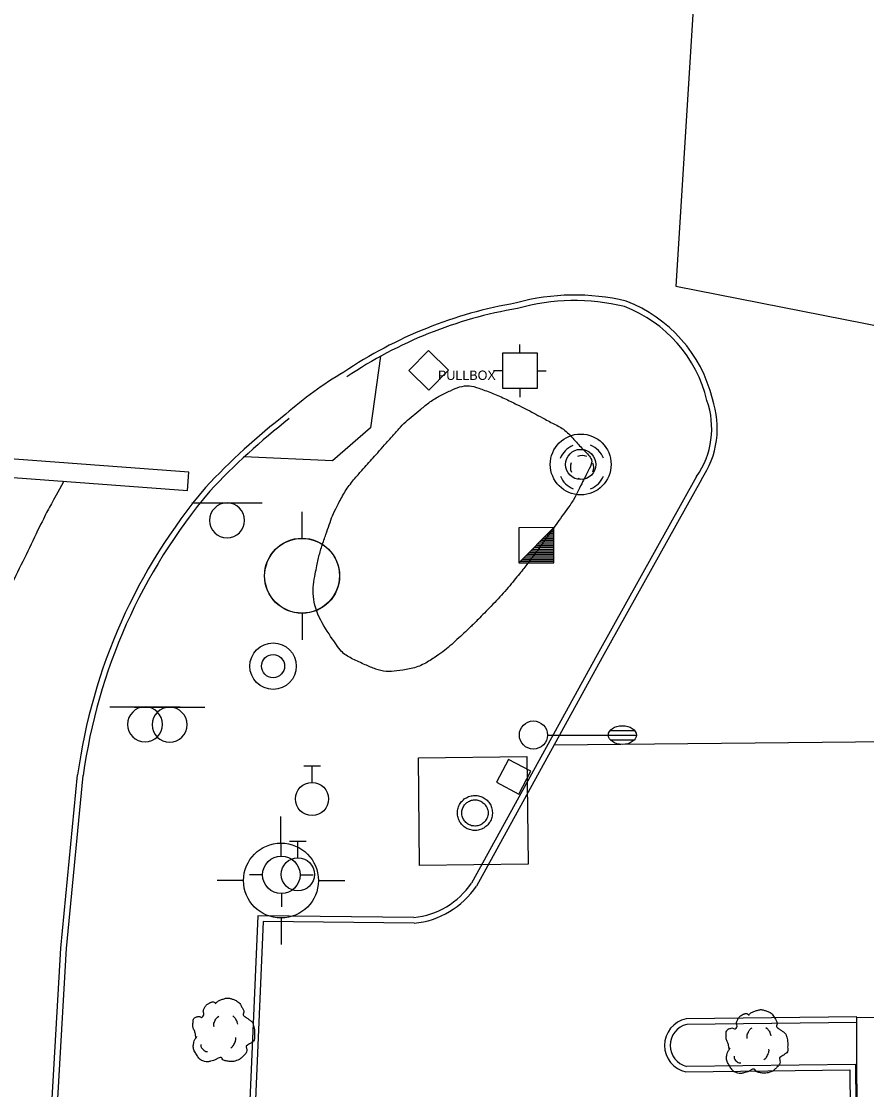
# Model space of a CAD drawing. Extents: x 2145380 to 2157287, y 139568 to 149130.
# Drawn here: x 2150960.1 to 2151050.4, y 145515.2 to 145629.3 of the extents above; entities that cross this region are included whole.
import ezdxf

# ---------------------------------------------------------------- set-up
doc = ezdxf.new("R2010")
doc.units = 0
for name, color, linetype in [('Default', 7, 'Continuous'), ('TOPO_Asphalt', 7, 'Continuous'), ('TOPO_Building', 7, 'Continuous'), ('TOPO_Concrete', 7, 'Continuous'), ('TOPO_Curb Back', 7, 'Continuous'), ('TOPO_DRAIN_Manhole', 7, 'Continuous'), ('TOPO_Light Pole', 7, 'Continuous'), ('TOPO_Misc', 7, 'Continuous'), ('TOPO_Misc Line', 7, 'Continuous'), ('TOPO_Power OH', 7, 'Continuous'), ('TOPO_Power Pole', 7, 'Continuous'), ('TOPO_Power Pullbox', 7, 'Continuous'), ('TOPO_San Manhole', 7, 'Continuous'), ('TOPO_Sidewalk', 7, 'Continuous'), ('TOPO_Sign', 7, 'Continuous'), ('TOPO_Tele Manhole', 7, 'Continuous'), ('TOPO_Traffic Signal', 7, 'Continuous'), ('TOPO_Tree', 7, 'Continuous'), ('TOPO_Tree Line', 7, 'Continuous'), ('TOPO_Water Fire Hydrant', 7, 'Continuous'), ('TOPO_Water Valve', 7, 'Continuous')]:
    doc.layers.add(name, color=color, linetype=linetype)

# ---------------------------------------------------------------- blocks, each defined once
blk = doc.blocks.new('TRFSIG')
at = {"layer": 'TOPO_Traffic Signal'}
for p, q in [((0.04, 4.66), (0.04, 7.04)), ((-4.7, -0.09), (-7.08, -0.09)), ((4.79, -0.09), (7.17, -0.09)), ((0.04, -4.83), (0.04, -7.22))]:
    blk.add_line(p, q, dxfattribs=at)
blk.add_lwpolyline([(-4.7, -4.85), (4.81, -4.83), (4.79, 4.67), (-4.72, 4.66), (-4.7, -4.85)], dxfattribs=at)
blk = doc.blocks.new('LP')
at = {"layer": 'TOPO_Light Pole'}
blk.add_line((3.81, 0), (20.32, 0), dxfattribs=at)
for points in [[(20.32, 0), (27.94, 0)], [(20.32, 0), (23.5, 0)], [(20.83, 1.27), (27.43, 1.27)], [(20.83, 1.27), (23.5, 1.27)], [(23.71, 1.27), (27.43, 1.27)], [(23.71, 0), (27.94, 0)], [(20.83, -1.27), (27.43, -1.27)], [(20.83, -1.27), (23.5, -1.27)], [(23.71, -1.27), (27.43, -1.27)]]:
    blk.add_lwpolyline(points, dxfattribs=at)
blk.add_circle((0, 0), 3.81, dxfattribs=at)
blk.add_ellipse((24.13, 0), major_axis=(3.81, 0), ratio=0.666667, dxfattribs=at)
blk = doc.blocks.new('FIRHYD')
at = {"layer": 'TOPO_Water Fire Hydrant'}
for p, q in [((-0.02, 10.16), (-0.03, 17.34)), ((10.16, 0.02), (17.34, 0.03)), ((-10.16, -0.02), (-17.34, -0.03)), ((0.02, -10.16), (0.03, -17.34))]:
    blk.add_line(p, q, dxfattribs=at)
blk.add_circle((0, 0), 10.16, dxfattribs=at)
blk = doc.blocks.new('MHEXST')
at = {"layer": 'TOPO_DRAIN_Manhole'}
for centre, radius, start, end in [((-0.14, 0.26), 12.7, 112.97475, 158.26364), ((-0.14, 0.26), 12.7, 22.07441, 68.69913), ((-0.08, 0.11), 6.35, 66.19406, 113.69103), ((-0.08, 0.11), 6.35, 157.97219, 204.16105), ((-0.08, 0.11), 6.35, 336.80229, 21.40458), ((-0.14, 0.26), 12.7, 202.6921, 248.19382), ((-0.08, 0.11), 6.35, 248.57914, 293.19947), ((-0.14, 0.26), 12.7, 291.79631, 337.30323)]:
    blk.add_arc(centre, radius, start, end, dxfattribs=at)
blk = doc.blocks.new('TREE')
at = {"layer": 'TOPO_Tree'}
for points in [[(-14.07, -0.4), (-14.17, 0.5), (-14.37, 1.38), (-14.6, 2.25), (-14.84, 3.17), (-15.47, 3.96), (-15.66, 4.9), (-15.8, 5.59), (-15.71, 6.31), (-15.66, 7.01), (-15.6, 7.91), (-15.72, 8.8), (-15.13, 9.66), (-14.62, 10.42), (-13.76, 10.49), (-13.02, 10.72), (-12.18, 10.98), (-11.06, 10), (-10.37, 10.72), (-9.4, 11.74), (-10.29, 13.28), (-9.84, 14.42), (-9.56, 15.15), (-9.32, 15.89), (-8.78, 16.54), (-8.18, 17.26), (-7.5, 17.68), (-6.67, 18.13), (-6.14, 18.41), (-5.61, 18.61), (-5.08, 18.66), (-4.55, 18.71), (-4.02, 18.54), (-3.49, 18.13)], [(-3.49, 17.6), (-3.07, 18.27), (-2.58, 18.8), (-1.9, 19.19), (-1.05, 19.68), (-0.19, 19.96), (0.74, 20.24), (1.62, 20.51), (2.51, 20.82), (3.39, 20.77), (4.1, 20.73), (4.8, 20.47), (5.51, 20.24), (6.43, 19.95), (7.32, 19.73), (8.15, 19.19), (9.36, 18.4), (10.02, 17.21), (10.8, 16.01), (11.24, 15.33), (11.58, 14.62), (11.86, 13.89), (12.17, 13.08), (11.37, 12.02), (11.86, 11.25), (12, 11.03), (12.18, 10.86), (12.39, 10.72), (12.91, 10.35), (13.45, 10.02), (13.97, 9.66), (14.7, 9.16), (15.41, 8.68), (16.09, 8.07), (16.7, 7.53), (16.93, 6.73), (17.15, 5.95), (17.59, 4.38), (17.71, 2.77), (17.68, 1.19), (17.65, -0.25), (17.83, -2.22), (16.62, -3.04), (15.47, -3.83), (14.31, -4.58), (13.16, -5.35)], [(-4.21, 5.09), (-4.46, 6.09), (-4.3, 7.21), (-3.84, 8.21), (-3.33, 9.34), (-2.71, 10.27), (-1.64, 10.97)], [(5.89, 11.15), (6.5, 10.68), (6.96, 10.17), (7.36, 9.5), (7.93, 8.56), (8.31, 7.6), (8.46, 6.56)], [(13.16, -5.34), (13.25, -5.81), (13.36, -6.28), (13.45, -6.75), (13.76, -8.52), (12.24, -10.03), (10.8, -11.51), (9.98, -12.34), (9.13, -12.77), (8.15, -13.1), (5.97, -13.83), (3.32, -13.56), (1.27, -13.1), (0.49, -12.92), (-0.06, -11.44), (-0.84, -11.51), (-2.04, -11.61), (-3.28, -12.78), (-4.55, -13.1), (-6.06, -13.47), (-7.77, -14.03), (-9.31, -13.62), (-11.36, -13.09), (-12.84, -11.41), (-14.07, -9.39), (-15.32, -7.35), (-15.61, -5.13), (-15.13, -3.04), (-14.87, -1.89), (-13.91, -0.75), (-13.54, 0.13)], [(-11.38, -4.46), (-11.47, -5.41), (-11.03, -6.32), (-10.09, -7.22), (-9.3, -7.97), (-8.49, -8.26), (-7.7, -8.14)], [(4.79, -6.29), (5.71, -5.66), (6.3, -4.92), (6.81, -3.91), (7.36, -2.81), (7.63, -1.7), (7.54, -0.6)]]:
    blk.add_open_spline(points, degree=3, dxfattribs=at)
blk = doc.blocks.new('POWPOL')
at = {"layer": 'TOPO_Power Pole'}
for p, q in [((0, 10.16), (0, 17.34)), ((0, -10.16), (0, -17.34))]:
    blk.add_line(p, q, dxfattribs=at)
blk.add_circle((0, 0), 10.16, dxfattribs=at)
blk = doc.blocks.new('MH')
at = {"layer": 'Default'}
for radius in [8.25, 4.1]:
    blk.add_circle((0, 0), radius, dxfattribs=at)
blk = doc.blocks.new('pulbox')
at = {"layer": 'Default'}
blk.add_lwpolyline([(-5.38, -0.01), (-0.02, 5.42), (5.4, 0.06), (0.05, -5.36), (-5.38, -0.01)], dxfattribs=at)
blk.add_text('PULLBOX', height=2.54, dxfattribs=at).set_placement((2.54, -2.54))
blk = doc.blocks.new('WATVAL')
at = {"layer": 'Default'}
for p, q in [((-2.25, 9), (2.25, 9)), ((0, 4.5), (0, 9))]:
    blk.add_line(p, q, dxfattribs=at)
blk.add_circle((0, 0), 4.5, dxfattribs=at)
blk = doc.blocks.new('EXMHSS')
at = {"layer": 'Default'}
for radius in [6.3, 3.13]:
    blk.add_circle((0, 0), radius, dxfattribs=at)

msp = doc.modelspace()

# ---------------------------------------------------------------- linework, layer by layer
at = {"layer": 'TOPO_Asphalt'}
msp.add_line((2151052.79, 145552.38), (2151016.98, 145552.01), dxfattribs=at)
msp.add_lwpolyline([(2151032.23, 145636.92), (2151030, 145601.04), (2151075.02, 145592.17)], dxfattribs=at)
msp.add_arc((2151016.4, 145555.28), 42.62, 120.8595, 131.1655, dxfattribs=at)
at = {"layer": 'TOPO_Building'}
msp.add_lwpolyline([(2151100.22, 145480.66), (2151097.78, 145477.9), (2151086.56, 145478.05), (2151084.3, 145480.61), (2151049.44, 145480.52), (2151049.33, 145522.92), (2151095.66, 145523.04), (2151095.62, 145538.52), (2151109.51, 145538.56), (2151109.55, 145522.94), (2151145.2, 145523.04), (2151145.32, 145480.81), (2151139.71, 145480.79), (2151139.73, 145474.1), (2151125.48, 145474.06), (2151125.46, 145480.73)], close=True, dxfattribs=at)
at = {"layer": 'TOPO_Concrete'}
msp.add_lwpolyline([(2151012.14, 145550.49), (2151010.85, 145548.05), (2151013.23, 145546.79), (2151014.52, 145549.23), (2151012.14, 145550.49)], dxfattribs=at)
at = {"layer": 'TOPO_Curb Back'}
for points in [[(2151032.22, 145580.72), (2151021.61, 145561.67), (2151008.19, 145537.28)], [(2151032.73, 145580.4), (2151022.13, 145561.38), (2151008.7, 145536.97)], [(2150961.3, 145477.87), (2150964.33, 145530.33), (2150966.12, 145548.85)], [(2150961.9, 145477.85), (2150964.92, 145530.29), (2150966.71, 145548.78)], [(2151002.02, 145533.61), (2150985.37, 145533.78), (2150983.59, 145492.75), (2150982.55, 145468.55), (2150997.9, 145467.91)], [(2151002.05, 145533.01), (2150985.94, 145533.17), (2150984.19, 145492.72), (2150983.18, 145469.13), (2150997.92, 145468.51)], [(2151049.32, 145523), (2151031.09, 145522.79)], [(2151049.33, 145522.4), (2151031.16, 145522.19)], [(2151031.08, 145517.12), (2151048.58, 145517.35), (2151048.97, 145470.55)], [(2151031.15, 145517.72), (2151049.17, 145517.96), (2151049.42, 145487.72)]]:
    msp.add_lwpolyline(points, dxfattribs=at)
for centre, radius, start, end in [((2151019.19, 145576.95), 23.15, 76.2603, 105.5752), ((2151019.19, 145576.95), 22.55, 76.3535, 105.6541), ((2151020.85, 145552.91), 47, 99.6499, 124.033), ((2151020.85, 145552.91), 46.4, 99.6115, 124.0328), ((2151019.41, 145585.49), 14.31, 13.5299, 69.1452), ((2151019.41, 145585.49), 14.91, 13.6451, 69.291), ((2151024.82, 145585.86), 9.01, 325.1963, 19.2812), ((2151024.82, 145585.86), 9.61, 325.3768, 19.101), ((2151033.13, 145529.75), 72.97, 127.8535, 136.9738), ((2151033.13, 145529.75), 72.37, 127.8535, 136.9622), ((2151025.75, 145540.68), 60.19, 139.7856, 172.1937), ((2151025.75, 145540.68), 59.59, 139.7999, 172.1821), ((2151001.13, 145542.11), 8.55, 275.9726, 325.6135), ((2151001.13, 145542.11), 9.16, 275.7543, 325.7979), ((2151031.69, 145519.95), 2.9, 101.9428, 257.9072), ((2151031.69, 145519.95), 2.3, 103.334, 256.3165)]:
    msp.add_arc(centre, radius, start, end, dxfattribs=at)
at = {"layer": 'TOPO_Misc'}
for p, q in [((2151013.22, 145571.5), (2151016.96, 145575.25)), ((2151016.18, 145574.47), (2151016.96, 145574.47)), ((2151016.37, 145574.66), (2151016.96, 145574.66)), ((2151016.56, 145574.84), (2151016.96, 145574.84)), ((2151016.75, 145575.03), (2151016.96, 145575.03)), ((2151016.93, 145575.21), (2151016.96, 145575.21)), ((2151015.06, 145573.35), (2151016.96, 145573.35)), ((2151015.25, 145573.53), (2151016.96, 145573.53)), ((2151015.44, 145573.72), (2151016.96, 145573.72)), ((2151015.62, 145573.9), (2151016.96, 145573.9)), ((2151015.81, 145574.09), (2151016.96, 145574.09)), ((2151015.99, 145574.28), (2151016.96, 145574.28)), ((2151013.94, 145572.23), (2151016.97, 145572.23)), ((2151014.13, 145572.41), (2151016.97, 145572.41)), ((2151014.32, 145572.6), (2151016.97, 145572.6)), ((2151014.51, 145572.79), (2151016.97, 145572.79)), ((2151014.69, 145572.97), (2151016.96, 145572.97)), ((2151014.88, 145573.16), (2151016.96, 145573.16)), ((2151013.38, 145571.66), (2151016.97, 145571.66)), ((2151013.57, 145571.85), (2151016.97, 145571.85)), ((2151013.75, 145572.04), (2151016.97, 145572.04))]:
    msp.add_line(p, q, dxfattribs=at)
msp.add_lwpolyline([(2151016.97, 145571.51), (2151016.96, 145575.25), (2151013.22, 145575.24), (2151013.22, 145571.5), (2151016.97, 145571.51)], dxfattribs=at)
at = {"layer": 'TOPO_Misc Line'}
msp.add_lwpolyline([(2150977.99, 145581.18), (2150931.19, 145584.66), (2150931.05, 145582.7), (2150977.85, 145579.22)], close=True, dxfattribs=at)
msp.add_open_spline([(2150964.63, 145580.21), (2150963.95, 145578.95), (2150963.27, 145577.7), (2150962.58, 145576.45), (2150961.15, 145573.48), (2150959.71, 145570.5), (2150958.27, 145567.53), (2150956.95, 145564.8), (2150956.15, 145561.82), (2150955.47, 145558.87), (2150954.84, 145556.18), (2150954.21, 145553.49), (2150953.59, 145550.8), (2150952.88, 145546.7), (2150952.17, 145542.6), (2150951.46, 145538.5)], degree=3, dxfattribs=at)
at = {"layer": 'TOPO_Power Pole'}
for points in [[(2151006.67, 145544.78), (2151006.68, 145544.91), (2151006.69, 145545.04), (2151006.71, 145545.17), (2151006.75, 145545.3), (2151006.79, 145545.42), (2151006.84, 145545.55), (2151006.9, 145545.67), (2151006.96, 145545.78), (2151007.04, 145545.89), (2151007.12, 145545.99), (2151007.21, 145546.09), (2151007.31, 145546.18), (2151007.41, 145546.27), (2151007.52, 145546.35), (2151007.64, 145546.41), (2151007.75, 145546.47), (2151007.87, 145546.52), (2151007.99, 145546.57), (2151008.13, 145546.6), (2151008.26, 145546.62), (2151008.39, 145546.65), (2151008.52, 145546.65), (2151008.65, 145546.65), (2151008.78, 145546.63), (2151008.91, 145546.62), (2151009.04, 145546.58), (2151009.17, 145546.54), (2151009.29, 145546.49), (2151009.41, 145546.44), (2151009.53, 145546.37), (2151009.64, 145546.3), (2151009.74, 145546.22), (2151009.84, 145546.13), (2151009.93, 145546.04), (2151010.02, 145545.93), (2151010.09, 145545.82), (2151010.16, 145545.72), (2151010.23, 145545.6), (2151010.28, 145545.47), (2151010.33, 145545.35), (2151010.36, 145545.22), (2151010.39, 145545.09), (2151010.4, 145544.96), (2151010.41, 145544.83), (2151010.41, 145544.71), (2151010.4, 145544.57), (2151010.38, 145544.44), (2151010.35, 145544.31), (2151010.32, 145544.18), (2151010.27, 145544.06), (2151010.21, 145543.94), (2151010.16, 145543.82), (2151010.08, 145543.72), (2151010, 145543.61), (2151009.91, 145543.5), (2151009.82, 145543.41), (2151009.72, 145543.33), (2151009.61, 145543.25), (2151009.5, 145543.17), (2151009.39, 145543.11), (2151009.27, 145543.06), (2151009.14, 145543.01), (2151009.01, 145542.97), (2151008.89, 145542.94), (2151008.76, 145542.92), (2151008.63, 145542.91), (2151008.5, 145542.91), (2151008.37, 145542.92), (2151008.24, 145542.93), (2151008.1, 145542.96), (2151007.98, 145543), (2151007.86, 145543.04), (2151007.73, 145543.09), (2151007.61, 145543.16), (2151007.5, 145543.22), (2151007.39, 145543.31), (2151007.29, 145543.39), (2151007.2, 145543.48), (2151007.11, 145543.58), (2151007.03, 145543.69), (2151006.95, 145543.8), (2151006.89, 145543.91), (2151006.83, 145544.03), (2151006.78, 145544.16), (2151006.74, 145544.28), (2151006.71, 145544.4), (2151006.69, 145544.54), (2151006.68, 145544.67), (2151006.67, 145544.78)], [(2151007.14, 145544.78), (2151007.14, 145544.89), (2151007.16, 145545.01), (2151007.18, 145545.12), (2151007.22, 145545.22), (2151007.26, 145545.33), (2151007.31, 145545.44), (2151007.37, 145545.53), (2151007.43, 145545.63), (2151007.5, 145545.72), (2151007.59, 145545.8), (2151007.67, 145545.88), (2151007.77, 145545.94), (2151007.86, 145546), (2151007.97, 145546.05), (2151008.07, 145546.1), (2151008.18, 145546.13), (2151008.29, 145546.16), (2151008.4, 145546.18), (2151008.52, 145546.18), (2151008.63, 145546.18), (2151008.74, 145546.17), (2151008.86, 145546.15), (2151008.97, 145546.11), (2151009.07, 145546.07), (2151009.18, 145546.03), (2151009.28, 145545.97), (2151009.37, 145545.91), (2151009.47, 145545.83), (2151009.55, 145545.76), (2151009.62, 145545.67), (2151009.69, 145545.57), (2151009.75, 145545.48), (2151009.81, 145545.38), (2151009.86, 145545.27), (2151009.89, 145545.17), (2151009.92, 145545.06), (2151009.94, 145544.94), (2151009.94, 145544.83), (2151009.94, 145544.72), (2151009.94, 145544.61), (2151009.91, 145544.49), (2151009.89, 145544.38), (2151009.85, 145544.27), (2151009.8, 145544.17), (2151009.75, 145544.07), (2151009.69, 145543.97), (2151009.62, 145543.88), (2151009.54, 145543.8), (2151009.46, 145543.72), (2151009.37, 145543.64), (2151009.27, 145543.58), (2151009.18, 145543.52), (2151009.06, 145543.47), (2151008.96, 145543.44), (2151008.84, 145543.41), (2151008.74, 145543.39), (2151008.62, 145543.38), (2151008.52, 145543.38), (2151008.4, 145543.39), (2151008.29, 145543.4), (2151008.17, 145543.42), (2151008.06, 145543.46), (2151007.96, 145543.5), (2151007.86, 145543.56), (2151007.76, 145543.62), (2151007.67, 145543.69), (2151007.58, 145543.76), (2151007.5, 145543.85), (2151007.42, 145543.93), (2151007.36, 145544.03), (2151007.31, 145544.12), (2151007.26, 145544.23), (2151007.21, 145544.34), (2151007.18, 145544.45), (2151007.16, 145544.56), (2151007.14, 145544.67), (2151007.14, 145544.78)]]:
    msp.add_lwpolyline(points, dxfattribs=at)
at = {"layer": 'TOPO_Sidewalk'}
msp.add_lwpolyline([(2150998.47, 145593.56), (2150997.4, 145585.9), (2150993.34, 145582.37), (2150983.91, 145582.8)], dxfattribs=at)
at = {"layer": 'TOPO_Sign'}
for points in [[(2150978.33, 145577.89), (2150985.83, 145577.89)], [(2150982.08, 145577.89), (2150982.08, 145577.89)], [(2150980.22, 145576.02), (2150980.22, 145576.02)], [(2150982.08, 145574.15), (2150982.08, 145574.15)], [(2150969.57, 145556.1), (2150977.06, 145556.11)], [(2150972.19, 145556.07), (2150979.69, 145556.07)], [(2150973.32, 145556.1), (2150973.32, 145556.1)], [(2150975.94, 145556.07), (2150975.94, 145556.07)], [(2150971.45, 145554.23), (2150971.45, 145554.23)], [(2150974.07, 145554.2), (2150974.07, 145554.2)], [(2150975.18, 145554.23), (2150975.18, 145554.23)], [(2150977.81, 145554.2), (2150977.81, 145554.2)], [(2150973.32, 145552.36), (2150973.32, 145552.36)], [(2150975.94, 145552.33), (2150975.94, 145552.33)]]:
    msp.add_lwpolyline(points, dxfattribs=at)
msp.add_lwpolyline([(2151014.1, 145550.8), (2151014.23, 145539.31), (2151002.64, 145539.18), (2151002.51, 145550.67)], close=True, dxfattribs=at)
for centre, start, end in [((2150982.08, 145576.02), 90, 180), ((2150982.08, 145576.02), 360, 90), ((2150982.08, 145576.02), 180, 270), ((2150982.08, 145576.02), 270, 0), ((2150973.32, 145554.23), 90, 180), ((2150973.32, 145554.23), 360, 90), ((2150975.94, 145554.2), 90, 180), ((2150975.94, 145554.2), 360, 90), ((2150973.32, 145554.23), 180, 270), ((2150973.32, 145554.23), 270, 0), ((2150975.94, 145554.2), 180, 270), ((2150975.94, 145554.2), 270, 0)]:
    msp.add_arc(centre, 1.87, start, end, dxfattribs=at)
at = {"layer": 'TOPO_Tree Line'}
msp.add_open_spline([(2151019.04, 145578.14), (2151019.61, 145579.27), (2151020.18, 145580.41), (2151020.76, 145581.54), (2151021.25, 145582.52), (2151020.16, 145583.5), (2151019.3, 145584.47), (2151018.14, 145585.77), (2151017, 145586.31), (2151015.7, 145587.01), (2151014.83, 145587.49), (2151013.96, 145587.94), (2151013.06, 145588.38), (2151011.7, 145589.06), (2151010.3, 145589.67), (2151008.89, 145590.17), (2151007.98, 145590.49), (2151006.88, 145590.32), (2151005.97, 145589.9), (2151004.79, 145589.35), (2151003.73, 145588.7), (2151002.74, 145587.88), (2151001.94, 145587.21), (2151001.13, 145586.57), (2151000.44, 145585.81), (2150999.67, 145584.95), (2150998.9, 145584.08), (2150998.13, 145583.22), (2150997.53, 145582.55), (2150996.93, 145581.88), (2150996.34, 145581.21), (2150995.33, 145580.08), (2150994.48, 145578.83), (2150993.78, 145577.47), (2150993.3, 145576.53), (2150993, 145575.57), (2150992.64, 145574.57), (2150992.19, 145573.29), (2150991.83, 145572.01), (2150991.57, 145570.73), (2150991.08, 145568.23), (2150991.76, 145565.69), (2150993.43, 145563.2), (2150994.36, 145561.81), (2150995.47, 145561.22), (2150996.86, 145560.59), (2150997.94, 145560.11), (2150999.08, 145559.82), (2151000.16, 145559.95), (2151001.55, 145560.12), (2151002.98, 145560.55), (2151004.25, 145561.4), (2151005.14, 145562), (2151005.88, 145562.61), (2151006.63, 145563.3), (2151007.36, 145563.97), (2151008.09, 145564.64), (2151008.79, 145565.35), (2151010.29, 145566.88), (2151011.77, 145568.42), (2151013.11, 145570.08), (2151014, 145571.18), (2151014.85, 145572.3), (2151015.67, 145573.44), (2151016.79, 145575.01), (2151017.92, 145576.57), (2151019.04, 145578.14), (2151019.04, 145578.14)], degree=3, dxfattribs=at)

# ---------------------------------------------------------------- block references
at = {"layer": 'TOPO_DRAIN_Manhole', "xscale": 0.19685000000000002, "yscale": 0.19685000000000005}
msp.add_blockref('MHEXST', (2151020, 145581.67), dxfattribs=at)
at = {"layer": 'TOPO_Light Pole', "xscale": 0.39370000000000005, "yscale": 0.3937000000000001}
msp.add_blockref('LP', (2151014.79, 145553.1), dxfattribs=at)
at = {"layer": 'TOPO_Power OH', "xscale": 0.39370000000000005, "yscale": 0.3937000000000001}
msp.add_blockref('POWPOL', (2150990.08, 145570.12), dxfattribs=at)
at = {"layer": 'TOPO_Power Pole', "xscale": 0.39370000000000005, "yscale": 0.3937000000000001}
msp.add_blockref('POWPOL', (2150990.09, 145570.1), dxfattribs=at)
at = {"layer": 'TOPO_Power Pullbox', "xscale": 0.39370000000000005, "yscale": 0.3937000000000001}
msp.add_blockref('pulbox', (2151003.6, 145592.03), dxfattribs=at)
at = {"layer": 'TOPO_San Manhole', "xscale": 0.39370000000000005, "yscale": 0.3937000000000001}
msp.add_blockref('EXMHSS', (2150986.99, 145560.46), dxfattribs=at)
at = {"layer": 'TOPO_Tele Manhole', "xscale": 0.39370000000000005, "yscale": 0.3937000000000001}
msp.add_blockref('MH', (2151019.84, 145582), dxfattribs=at)
at = {"layer": 'TOPO_Traffic Signal', "xscale": 0.39370000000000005, "yscale": 0.3937000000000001}
msp.add_blockref('TRFSIG', (2151013.33, 145592.04), dxfattribs=at)
at = {"layer": 'TOPO_Tree', "xscale": 0.19685000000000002, "yscale": 0.19685000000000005}
for p in [(2150981.52, 145520.92), (2151038.46, 145519.68)]:
    msp.add_blockref('TREE', p, dxfattribs=at)
at = {"layer": 'TOPO_Water Fire Hydrant'}
for p, xscale, yscale in [((2150987.83, 145537.56), 0.39370000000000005, 0.3937000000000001), ((2150987.87, 145538.17), 0.19685000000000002, 0.19685000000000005)]:
    msp.add_blockref('FIRHYD', p, dxfattribs=dict(at, xscale=xscale, yscale=yscale))
at = {"layer": 'TOPO_Water Valve', "xscale": 0.39370000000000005, "yscale": 0.3937000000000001}
for p in [(2150991.15, 145546.27), (2150989.64, 145538.22)]:
    msp.add_blockref('WATVAL', p, dxfattribs=at)

doc.saveas('drawing.dxf')
